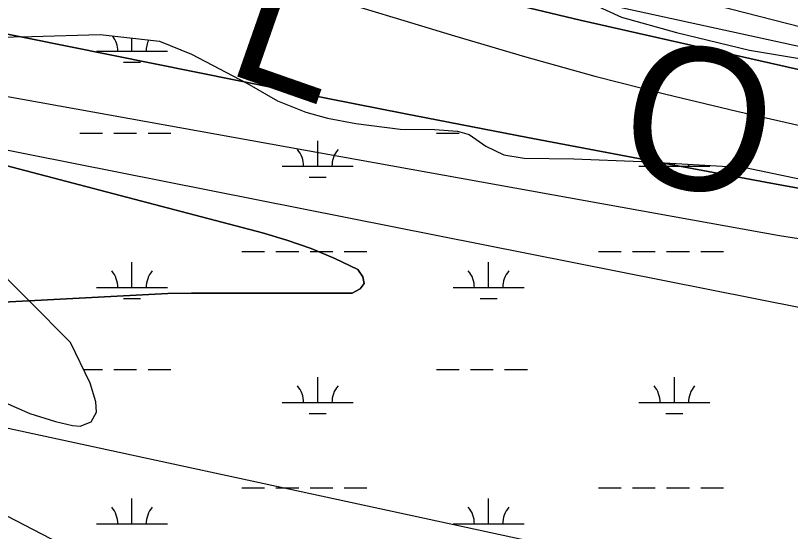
# Model space of a CAD drawing. Extents: x 3477039 to 3515015, y 546746 to 572297.
# Drawn here: x 3505117 to 3506208, y 556455 to 557181 of the extents above; entities that cross this region are included whole.
import ezdxf

# ---------------------------------------------------------------- set-up
doc = ezdxf.new("R2010")
doc.units = 0
for name, color, linetype in [('V-RIVR-EDGE', 7, 'Continuous'), ('V-RIVR-IDEN', 7, 'Continuous'), ('V-TOPO-DPTH', 7, 'Continuous'), ('V-TOPO-MINR', 7, 'Continuous'), ('V-TOPO-WATR', 7, 'Continuous'), ('V-WETL-SWMP', 7, 'Continuous')]:
    doc.layers.add(name, color=color, linetype=linetype)

msp = doc.modelspace()

# ---------------------------------------------------------------- linework, layer by layer
at = {"layer": 'V-RIVR-EDGE'}
msp.add_lwpolyline([(3505101.036224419, 557479.0576671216), (3505156.239217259, 557468.1152865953), (3505209.6649920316, 557466.7825267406), (3505248.6770780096, 557463.0841012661), (3505281.0663138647, 557451.5978059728), (3505315.22386123, 557426.899952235), (3505354.7412668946, 557384.7793727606), (3505397.284038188, 557352.256538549), (3505452.4410138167, 557322.704146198), (3505505.819286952, 557302.1610515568), (3505550.2357640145, 557299.0495892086), (3505580.870048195, 557306.1777590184), (3505625.280587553, 557300.6650048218), (3505669.077444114, 557289.7508283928), (3505786.690274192, 557269.0489001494), (3505834.6611873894, 557246.7181964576), (3505894.0130016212, 557214.1537983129), (3505970.1679210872, 557179.1465443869), (3506047.556143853, 557157.343426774), (3506150.150508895, 557132.4763484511), (3506268.366630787, 557112.9735817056)], dxfattribs=at)
at = {"layer": 'V-TOPO-DPTH'}
for points in [[(3502877.3325616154, 559071.9138172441), (3503281.0785888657, 558358.6696567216), (3503294.2358403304, 558344.8062490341), (3503307.7470413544, 558331.3117560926), (3503321.789166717, 558318.3706352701), (3503336.185241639, 558305.7984291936), (3503922.4777188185, 557822.0526050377), (3504017.3169510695, 557749.670580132), (3504022.2604125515, 557746.4185599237), (3504027.4254332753, 557743.6616833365), (3504032.922792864, 557741.6475221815), (3504038.641711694, 557740.1285046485), (3505009.8509295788, 557576.683416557), (3505077.2757781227, 557568.4140612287), (3505109.889195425, 557562.9476940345), (3505141.9919009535, 557555.6231754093), (3505173.3285388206, 557545.5114296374), (3505204.1544649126, 557533.5415324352), (3505758.093547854, 557288.6619279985), (3505800.9207375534, 557274.0436217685), (3506506.6249081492, 557092.795981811)], [(3502877.3325616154, 559071.9138172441), (3503281.0785888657, 558358.6696567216), (3503294.2358403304, 558344.8062490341), (3503307.7470413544, 558331.3117560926), (3503321.789166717, 558318.3706352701), (3503336.185241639, 558305.7984291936), (3503922.4777188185, 557822.0526050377), (3504017.3169510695, 557749.670580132), (3504022.2604125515, 557746.4185599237), (3504027.4254332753, 557743.6616833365), (3504032.922792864, 557741.6475221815), (3504038.641711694, 557740.1285046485), (3505009.8509295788, 557576.683416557), (3505077.2757781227, 557568.4140612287), (3505109.889195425, 557562.9476940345), (3505141.9919009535, 557555.6231754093), (3505173.3285388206, 557545.5114296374), (3505204.1544649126, 557533.5415324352), (3505758.093547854, 557288.6619279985), (3505800.9207375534, 557274.0436217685), (3506506.6249081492, 557092.795981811)], [(3506487.116547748, 557044.9481367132), (3505911.749488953, 557174.7192840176), (3505799.6998480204, 557201.8191977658), (3505111.499189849, 557445.6326605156), (3505092.618007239, 557451.2496873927), (3503925.670393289, 557575.3047542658), (3503922.543411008, 557577.3197977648), (3503919.4877013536, 557579.4327129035), (3503916.5389006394, 557581.6924355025), (3503913.6613725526, 557584.0500297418), (3503264.4105947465, 558281.8013012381), (3503263.5039444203, 558282.7496073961), (3503260.845113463, 558285.6511315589), (3503254.4662339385, 558292.8599806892), (3503250.447445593, 558297.4806530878), (3503246.4822081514, 558302.1460570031), (3503242.597297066, 558306.8785581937), (3503238.7659368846, 558311.6557909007), (3502797.8571584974, 559037.4344636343)], [(3502797.8571584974, 559037.4344636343), (3503238.7659368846, 558311.6557909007), (3503242.597297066, 558306.8785581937), (3503246.4822081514, 558302.1460570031), (3503250.447445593, 558297.4806530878), (3503254.4662339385, 558292.8599806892), (3503260.845113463, 558285.6511315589), (3503263.5039444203, 558282.7496073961), (3503264.4105947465, 558281.8013012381), (3503913.6613725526, 557584.0500297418), (3503916.5389006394, 557581.6924355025), (3503919.4877013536, 557579.4327129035), (3503922.543411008, 557577.3197977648), (3503925.670393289, 557575.3047542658), (3505092.618007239, 557451.2496873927), (3505111.499189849, 557445.6326605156), (3505799.6998480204, 557201.8191977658), (3505911.749488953, 557174.7192840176), (3506487.116547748, 557044.9481367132)], [(3506508.998051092, 556885.4749492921), (3506185.4804168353, 556944.5254482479), (3506011.4724150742, 556976.774223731), (3505837.584962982, 557009.6512538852), (3505663.8783353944, 557043.4706660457), (3505490.292257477, 557077.9183328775), (3505012.7825552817, 557174.0251102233)], [(3504911.8480101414, 557020.7524403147), (3505464.666304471, 556875.7858083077), (3505499.265626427, 556865.4741615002), (3505533.2943029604, 556853.6773765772), (3505566.4670113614, 556839.6528844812), (3505599.069074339, 556824.1432542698), (3505606.2156879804, 556813.5792643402), (3505608.122408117, 556804.286526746), (3505602.169287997, 556796.9006676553), (3505590.976274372, 556790.7860609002), (3505398.192396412, 556790.5532012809), (3505364.907380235, 556790.4503275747), (3505331.6229893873, 556790.2638981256), (3504876.2944588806, 556766.0993322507)]]:
    msp.add_lwpolyline(points, dxfattribs=at)
at = {"layer": 'V-TOPO-MINR'}
for points in [[(3502877.3325616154, 559071.9138172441), (3503281.0785888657, 558358.6696567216), (3503294.2358403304, 558344.8062490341), (3503307.7470413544, 558331.3117560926), (3503321.789166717, 558318.3706352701), (3503336.185241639, 558305.7984291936), (3503922.4777188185, 557822.0526050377), (3504017.3169510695, 557749.670580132), (3504022.2604125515, 557746.4185599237), (3504027.4254332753, 557743.6616833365), (3504032.922792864, 557741.6475221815), (3504038.641711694, 557740.1285046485), (3505009.8509295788, 557576.683416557), (3505077.2757781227, 557568.4140612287), (3505109.889195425, 557562.9476940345), (3505141.9919009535, 557555.6231754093), (3505173.3285388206, 557545.5114296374), (3505204.1544649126, 557533.5415324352), (3505758.093547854, 557288.6619279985), (3505800.9207375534, 557274.0436217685), (3506506.6249081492, 557092.795981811)], [(3503681.150773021, 557932.6906730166), (3503947.5712327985, 557665.0149535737), (3503956.7347198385, 557657.455774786), (3503966.305377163, 557650.5179394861), (3503976.4867899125, 557644.5121194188), (3503987.075372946, 557639.1276428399), (3505112.31194813, 557530.474487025), (3505127.763398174, 557526.9488266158), (3505142.846156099, 557522.0817943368), (3505157.6831192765, 557516.320514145), (3505219.9934737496, 557488.9111001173), (3505225.4202067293, 557486.3908046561), (3505230.771685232, 557483.726752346), (3505236.010282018, 557480.8470647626), (3505241.1736243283, 557477.8236203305), (3505847.321716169, 557219.8809479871), (3506490.993503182, 557079.3395301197)], [(3503847.3409301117, 557437.4803416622), (3504721.0607483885, 556685.1986379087), (3504723.563125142, 556684.0271077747), (3504726.173507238, 556683.1214160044), (3504728.855892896, 556682.3929498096), (3506035.652242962, 556399.7237546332)], [(3505071.596401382, 557339.8591815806), (3505158.875129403, 557316.1883725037), (3505217.512929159, 557300.2776046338), (3505276.1481492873, 557284.3573404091), (3505334.7794999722, 557268.4228316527), (3505393.408271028, 557252.4788265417), (3505407.285820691, 557248.7030375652), (3505472.760185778, 557230.5487717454), (3505538.112915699, 557211.9742714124), (3505603.283192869, 557192.7694193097), (3505668.3318348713, 557173.1443326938), (3505735.0642280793, 557152.6591214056), (3505833.6828738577, 557123.5818569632), (3505932.694473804, 557095.9771346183), (3506032.295505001, 557070.5812254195), (3506132.2894903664, 557046.6578583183), (3506492.9979452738, 556964.5897106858)], [(3503868.1152127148, 557276.5081428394), (3504673.8203091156, 556673.5312459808), (3504691.308490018, 556663.3091946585), (3504709.152949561, 556653.8071593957), (3504727.5318270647, 556645.3851482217), (3504746.266983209, 556637.6831531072), (3504870.1832536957, 556591.0136383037), (3504919.1491847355, 556573.2856184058), (3505647.3546886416, 556195.7373998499)], [(3505012.7825552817, 557174.0251102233), (3505490.292257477, 557077.9183328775), (3505663.8783353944, 557043.4706660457), (3505837.584962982, 557009.6512538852), (3506011.4724150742, 556976.774223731), (3506185.4804168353, 556944.5254482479), (3506508.998051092, 556885.4749492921)], [(3506543.21, 556706.31), (3505007.0657023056, 557011.1391414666), (3504917.943672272, 557031.9458669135), (3504881.388184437, 557043.473120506), (3504848.2822207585, 557062.9976480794), (3504843.768637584, 557087.0262198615), (3504856.378243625, 557100.7192747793), (3504869.56916493, 557108.8949164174), (3504906.689408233, 557104.0259284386), (3504928.3997083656, 557099.3975001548), (3506192.422473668, 556871.8444739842), (3506250.0427325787, 556862.8121416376)], [(3504876.2944588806, 556766.0993322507), (3505331.6229893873, 556790.2638981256), (3505364.907380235, 556790.4503275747), (3505398.192396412, 556790.5532012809), (3505590.976274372, 556790.7860609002), (3505602.169287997, 556796.9006676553), (3505608.122408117, 556804.286526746), (3505606.2156879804, 556813.5792643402), (3505599.069074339, 556824.1432542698), (3505566.4670113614, 556839.6528844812), (3505533.2943029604, 556853.6773765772), (3505499.265626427, 556865.4741615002), (3505464.666304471, 556875.7858083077), (3504911.8480101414, 557020.7524403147)]]:
    msp.add_lwpolyline(points, dxfattribs=at)
at = {"layer": 'V-TOPO-WATR'}
msp.add_lwpolyline([(3502797.8571584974, 559037.4344636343), (3503238.7659368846, 558311.6557909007), (3503242.597297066, 558306.8785581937), (3503246.4822081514, 558302.1460570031), (3503250.447445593, 558297.4806530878), (3503254.4662339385, 558292.8599806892), (3503260.845113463, 558285.6511315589), (3503263.5039444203, 558282.7496073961), (3503264.4105947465, 558281.8013012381), (3503913.6613725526, 557584.0500297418), (3503916.5389006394, 557581.6924355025), (3503919.4877013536, 557579.4327129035), (3503922.543411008, 557577.3197977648), (3503925.670393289, 557575.3047542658), (3505092.618007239, 557451.2496873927), (3505111.499189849, 557445.6326605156), (3505799.6998480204, 557201.8191977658), (3505911.749488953, 557174.7192840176), (3506487.116547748, 557044.9481367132)], dxfattribs=at)
at = {"layer": 'V-WETL-SWMP'}
for p, q in [((3505281.1546767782, 557131.1270334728), (3505281.1546767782, 557149.7020040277)), ((3505231.1546767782, 557131.1270334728), (3505331.1546767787, 557131.1270334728)), ((3505269.1546767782, 557115.6960334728), (3505293.154676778, 557115.696033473)), ((3505207.7466767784, 557015.6950334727), (3505239.746676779, 557015.6950334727)), ((3505255.7466767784, 557015.6950334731), (3505287.7466767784, 557015.6950334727)), ((3505303.7466767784, 557015.6950334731), (3505335.7466767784, 557015.6950334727)), ((3505709.6546767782, 557015.6950334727), (3505741.6546767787, 557015.6950334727)), ((3505542.5906767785, 556969.2650334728), (3505542.5906767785, 557005.265033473)), ((3505492.590676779, 556969.2650334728), (3505592.5906767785, 556969.2650334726)), ((3505994.4986767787, 556969.2650334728), (3506094.4986767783, 556969.2650334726)), ((3506044.4986767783, 556969.2650334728), (3506044.4986767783, 556973.3166916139)), ((3505530.5906767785, 556953.8340334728), (3505554.590676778, 556953.834033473)), ((3506032.4986767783, 556953.8340334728), (3506056.498676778, 556953.834033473)), ((3505435.7466767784, 556849.1940334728), (3505467.7466767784, 556849.1940334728)), ((3505483.7466767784, 556849.1940334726), (3505515.7466767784, 556849.1940334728)), ((3505531.7466767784, 556849.1940334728), (3505563.7466767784, 556849.1940334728)), ((3505579.7466767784, 556849.1940334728), (3505611.7466767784, 556849.1940334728)), ((3505937.6546767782, 556849.1940334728), (3505969.6546767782, 556849.1940334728)), ((3505985.6546767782, 556849.1940334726), (3506017.6546767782, 556849.1940334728)), ((3506033.6546767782, 556849.1940334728), (3506065.6546767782, 556849.1940334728)), ((3506081.6546767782, 556849.1940334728), (3506113.6546767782, 556849.1940334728)), ((3505281.1546767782, 556798.4520334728), (3505281.1546767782, 556834.4520334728)), ((3505783.0626767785, 556798.4520334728), (3505783.0626767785, 556834.4520334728)), ((3505231.1546767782, 556798.4520334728), (3505331.1546767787, 556798.4520334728)), ((3505733.0626767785, 556798.4520334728), (3505833.062676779, 556798.4520334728)), ((3505269.1546767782, 556783.0210334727), (3505293.154676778, 556783.0210334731)), ((3505771.0626767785, 556783.0210334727), (3505795.062676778, 556783.0210334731)), ((3505213.256322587, 556683.0200334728), (3505239.746676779, 556683.0200334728)), ((3505255.7466767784, 556683.020033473), (3505287.7466767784, 556683.0200334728)), ((3505303.7466767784, 556683.020033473), (3505335.7466767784, 556683.0200334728)), ((3505709.6546767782, 556683.0200334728), (3505741.6546767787, 556683.0200334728)), ((3505757.6546767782, 556683.020033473), (3505789.6546767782, 556683.0200334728)), ((3505805.6546767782, 556683.020033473), (3505837.6546767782, 556683.0200334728)), ((3505542.5906767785, 556636.5900334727), (3505542.5906767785, 556672.590033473)), ((3506044.4986767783, 556636.5900334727), (3506044.4986767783, 556672.590033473)), ((3505492.590676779, 556636.5900334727), (3505592.5906767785, 556636.5900334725)), ((3505994.4986767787, 556636.5900334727), (3506094.4986767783, 556636.5900334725)), ((3505530.5906767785, 556621.1590334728), (3505554.590676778, 556621.159033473)), ((3506032.4986767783, 556621.1590334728), (3506056.498676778, 556621.159033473)), ((3505435.7466767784, 556516.5190334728), (3505467.7466767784, 556516.5190334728)), ((3505483.7466767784, 556516.5190334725), (3505515.7466767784, 556516.5190334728)), ((3505531.7466767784, 556516.5190334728), (3505563.7466767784, 556516.5190334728)), ((3505579.7466767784, 556516.5190334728), (3505611.7466767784, 556516.5190334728)), ((3505937.6546767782, 556516.5190334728), (3505969.6546767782, 556516.5190334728)), ((3505985.6546767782, 556516.5190334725), (3506017.6546767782, 556516.5190334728)), ((3506033.6546767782, 556516.5190334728), (3506065.6546767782, 556516.5190334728)), ((3506081.6546767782, 556516.5190334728), (3506113.6546767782, 556516.5190334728)), ((3505281.1546767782, 556465.7770334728), (3505281.1546767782, 556501.7770334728)), ((3505783.0626767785, 556465.7770334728), (3505783.0626767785, 556501.7770334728)), ((3505231.1546767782, 556465.7770334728), (3505331.1546767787, 556465.7770334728)), ((3505733.0626767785, 556465.7770334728), (3505833.062676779, 556465.7770334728))]:
    msp.add_line(p, q, dxfattribs=at)
for points in [[(3504985.254, 557148.9890000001), (3505140.378, 557151.909), (3505236.545, 557154.535), (3505319.894, 557145.505), (3505365.049, 557126.895), (3505442.625, 557086.18), (3505485.901, 557061.241), (3505525.643, 557045.408), (3505556.392, 557036.925), (3505596.219, 557029.255), (3505658.719, 557021.348), (3505706.784, 557020.848), (3505739.413, 557018.694), (3505755.6890000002, 557013.99), (3505779.098, 556997.42), (3505804.3680000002, 556985.366), (3505833.341, 556980.53), (3505903.171, 556979.803)], [(3505903.171, 556979.803), (3505998.366, 556976.091), (3506144.298, 556967.3150000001), (3506262.855, 556942.4990000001)], [(3505098.7490000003, 556638.084), (3505137.575, 556621.354), (3505173.737, 556610.093), (3505197.259, 556604.407), (3505208.132, 556603.386), (3505223.615, 556609.574), (3505231.012, 556623.102), (3505230.256, 556637.621), (3505222.3680000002, 556664.006), (3505194.849, 556721.432), (3504959.682, 556957.882)]]:
    msp.add_lwpolyline(points, dxfattribs=at)
for centre, radius, start, end in [((3505225.911740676, 557131.6018366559), 35.24628790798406, 359.2281799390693, 36.6106554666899), ((3505336.397612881, 557131.6018366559), 35.24628790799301, 153.83444948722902, 180.77183526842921), ((3505487.3477406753, 556969.7398366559), 35.24628790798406, 359.2281799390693, 40.771838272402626), ((3505597.8336128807, 556969.7398366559), 35.24628790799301, 139.2281769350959, 180.77183526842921), ((3505989.2557406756, 556969.7398366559), 35.24628790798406, 359.2281799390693, 7.825720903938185), ((3506099.741612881, 556969.7398366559), 35.24628790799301, 176.14525775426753, 180.77183526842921), ((3505225.911740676, 556798.9268366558), 35.24628790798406, 359.2281799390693, 40.771838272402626), ((3505336.397612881, 556798.9268366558), 35.24628790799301, 139.2281769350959, 180.77183526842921), ((3505727.819740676, 556798.9268366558), 35.24628790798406, 359.2281799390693, 40.771838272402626), ((3505838.3056128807, 556798.9268366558), 35.24628790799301, 139.2281769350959, 180.77183526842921), ((3505487.3477406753, 556637.0648366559), 35.24628790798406, 359.2281799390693, 40.771838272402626), ((3505597.8336128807, 556637.0648366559), 35.24628790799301, 139.2281769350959, 180.77183526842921), ((3505989.2557406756, 556637.0648366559), 35.24628790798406, 359.2281799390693, 40.771838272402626), ((3506099.741612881, 556637.0648366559), 35.24628790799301, 139.2281769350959, 180.77183526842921), ((3505225.911740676, 556466.2518366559), 35.24628790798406, 359.2281799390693, 40.771838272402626), ((3505336.397612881, 556466.2518366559), 35.24628790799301, 139.2281769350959, 180.77183526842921), ((3505727.819740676, 556466.2518366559), 35.24628790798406, 359.2281799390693, 40.771838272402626), ((3505838.3056128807, 556466.2518366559), 35.24628790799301, 139.2281769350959, 180.77183526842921)]:
    msp.add_arc(centre, radius, start, end, dxfattribs=at)

# ---------------------------------------------------------------- texts
at = {"layer": 'V-RIVR-IDEN'}
for s, height, rotation, p in [('L', 199.99959800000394, 340.7259828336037, (3505408.5241448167, 557102.9207678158)), ('O', 199.9995980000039, 348.9902037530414, (3505958.1760455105, 556957.563058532))]:
    msp.add_text(s, height=height, rotation=rotation, dxfattribs=at).set_placement(p)

doc.saveas('drawing.dxf')
